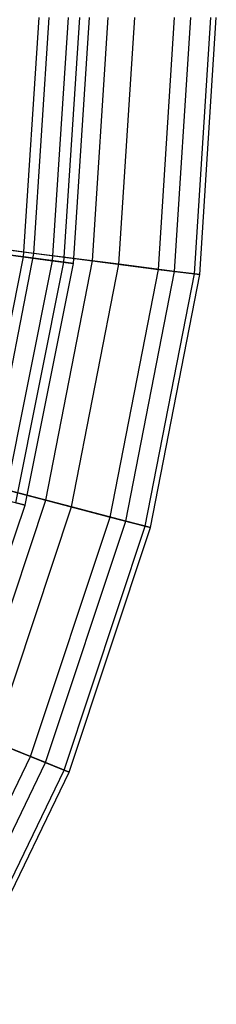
# Model space of a CAD drawing. Extents: x 0.2 to 40.1, y -6.7 to 6.7.
# Tile 328 of 516: x 23.597 to 23.828, y 2.295 to 3.451. Entities that reach past the tile are written whole.
import ezdxf

# ---------------------------------------------------------------- set-up
doc = ezdxf.new("R2010")
doc.units = 0
doc.header["$MEASUREMENT"] = 0
doc.layers.get('0').update_dxf_attribs({"color": 13, "linetype": 'CONTINUOUS'})

# ---------------------------------------------------------------- blocks, each defined once
blk = doc.blocks.new('SNOWBALL_XIV_PM3_STL')
at = {"color": 0}
for p, q in [((23.6017, 3.1725, 15.6688), (23.6201, 3.4535, 15.6688)), ((23.6017, 3.1725, 15.6688), (23.6201, 3.4535, 15.6688)), ((23.614, 3.1767, 16.0947), (23.6318, 3.4535, 16.0947)), ((23.614, 3.1767, 16.0947), (23.6318, 3.4535, 16.0947)), ((23.6356, 3.1681, 14.8034), (23.6543, 3.4535, 14.8034)), ((23.6356, 3.1681, 14.8034), (23.6543, 3.4535, 14.8034)), ((23.6488, 3.1663, 15.3825), (23.6676, 3.4535, 15.3825)), ((23.6488, 3.1663, 15.3825), (23.6676, 3.4535, 15.3825)), ((23.6602, 3.1648, 15.0925), (23.6791, 3.4535, 15.0925)), ((23.6602, 3.1648, 15.0925), (23.6791, 3.4535, 15.0925)), ((23.6826, 3.1679, 14.3798), (23.7009, 3.4535, 14.3798)), ((23.6826, 3.1679, 14.3798), (23.7009, 3.4535, 14.3798)), ((23.7136, 3.1639, 15.8199), (23.7322, 3.4535, 15.8199)), ((23.7136, 3.1639, 15.8199), (23.7322, 3.4535, 15.8199)), ((23.7599, 3.1579, 14.6618), (23.7788, 3.4535, 14.6618)), ((23.7599, 3.1579, 14.6618), (23.7788, 3.4535, 14.6618)), ((23.7786, 3.1555, 15.5348), (23.7978, 3.4535, 15.5348)), ((23.7786, 3.1555, 15.5348), (23.7978, 3.4535, 15.5348)), ((23.802, 3.1525, 14.9512), (23.8213, 3.4535, 14.9512)), ((23.802, 3.1525, 14.9512), (23.8213, 3.4535, 14.9512)), ((23.8082, 3.1517, 15.2437), (23.8276, 3.4535, 15.2437)), ((23.8082, 3.1517, 15.2437), (23.8276, 3.4535, 15.2437)), ((23.614, 3.1767, 16.0947), (23.4816, 3.1938, 16.355)), ((23.614, 3.1767, 16.0947), (23.4816, 3.1938, 16.355)), ((23.6017, 3.1725, 15.6688), (23.5196, 3.1833, 15.9469)), ((23.6017, 3.1725, 15.6688), (23.5196, 3.1833, 15.9469)), ((23.5713, 3.1822, 14.1096), (23.6826, 3.1679, 14.3798)), ((23.5713, 3.1822, 14.1096), (23.6826, 3.1679, 14.3798)), ((23.5468, 2.8963, 15.6688), (23.6017, 3.1725, 15.6688)), ((23.5468, 2.8963, 15.6688), (23.6017, 3.1725, 15.6688)), ((23.561, 2.9045, 16.0947), (23.614, 3.1767, 16.0947)), ((23.561, 2.9045, 16.0947), (23.614, 3.1767, 16.0947)), ((23.5755, 3.176, 14.5196), (23.6356, 3.1681, 14.8034)), ((23.5755, 3.176, 14.5196), (23.6356, 3.1681, 14.8034)), ((23.5798, 2.8875, 14.8034), (23.6356, 3.1681, 14.8034)), ((23.5798, 2.8875, 14.8034), (23.6356, 3.1681, 14.8034)), ((23.6488, 3.1663, 15.3825), (23.6017, 3.1725, 15.6688)), ((23.6488, 3.1663, 15.3825), (23.6017, 3.1725, 15.6688)), ((23.7136, 3.1639, 15.8199), (23.614, 3.1767, 16.0947)), ((23.7136, 3.1639, 15.8199), (23.614, 3.1767, 16.0947)), ((23.6279, 2.887, 14.3798), (23.6826, 3.1679, 14.3798)), ((23.6279, 2.887, 14.3798), (23.6826, 3.1679, 14.3798)), ((23.6356, 3.1681, 14.8034), (23.6602, 3.1648, 15.0925)), ((23.6356, 3.1681, 14.8034), (23.6602, 3.1648, 15.0925)), ((23.6826, 3.1679, 14.3798), (23.7599, 3.1579, 14.6618)), ((23.6826, 3.1679, 14.3798), (23.7599, 3.1579, 14.6618)), ((23.5927, 2.884, 15.3825), (23.6488, 3.1663, 15.3825)), ((23.5927, 2.884, 15.3825), (23.6488, 3.1663, 15.3825)), ((23.6037, 2.8811, 15.0925), (23.6602, 3.1648, 15.0925)), ((23.6037, 2.8811, 15.0925), (23.6602, 3.1648, 15.0925)), ((23.6602, 3.1648, 15.0925), (23.6488, 3.1663, 15.3825)), ((23.6602, 3.1648, 15.0925), (23.6488, 3.1663, 15.3825)), ((23.6581, 2.879, 15.8199), (23.7136, 3.1639, 15.8199)), ((23.6581, 2.879, 15.8199), (23.7136, 3.1639, 15.8199)), ((23.7032, 2.8672, 14.6618), (23.7599, 3.1579, 14.6618)), ((23.7032, 2.8672, 14.6618), (23.7599, 3.1579, 14.6618)), ((23.7786, 3.1555, 15.5348), (23.7136, 3.1639, 15.8199)), ((23.7786, 3.1555, 15.5348), (23.7136, 3.1639, 15.8199)), ((23.7215, 2.8624, 15.5348), (23.7786, 3.1555, 15.5348)), ((23.7215, 2.8624, 15.5348), (23.7786, 3.1555, 15.5348)), ((23.7599, 3.1579, 14.6618), (23.802, 3.1525, 14.9512)), ((23.7599, 3.1579, 14.6618), (23.802, 3.1525, 14.9512)), ((23.8082, 3.1517, 15.2437), (23.7786, 3.1555, 15.5348)), ((23.8082, 3.1517, 15.2437), (23.7786, 3.1555, 15.5348)), ((23.7443, 2.8564, 14.9512), (23.802, 3.1525, 14.9512)), ((23.7443, 2.8564, 14.9512), (23.802, 3.1525, 14.9512)), ((23.7504, 2.8548, 15.2437), (23.8082, 3.1517, 15.2437)), ((23.7504, 2.8548, 15.2437), (23.8082, 3.1517, 15.2437)), ((23.802, 3.1525, 14.9512), (23.8082, 3.1517, 15.2437)), ((23.802, 3.1525, 14.9512), (23.8082, 3.1517, 15.2437)), ((23.5194, 2.9154, 14.1096), (23.6279, 2.887, 14.3798)), ((23.5194, 2.9154, 14.1096), (23.6279, 2.887, 14.3798)), ((23.6581, 2.879, 15.8199), (23.561, 2.9045, 16.0947)), ((23.6581, 2.879, 15.8199), (23.561, 2.9045, 16.0947)), ((23.5107, 2.6071, 15.0925), (23.6037, 2.8811, 15.0925)), ((23.5107, 2.6071, 15.0925), (23.6037, 2.8811, 15.0925)), ((23.5377, 2.6153, 14.3798), (23.6279, 2.887, 14.3798)), ((23.5377, 2.6153, 14.3798), (23.6279, 2.887, 14.3798)), ((23.5666, 2.6036, 15.8199), (23.6581, 2.879, 15.8199)), ((23.5666, 2.6036, 15.8199), (23.6581, 2.879, 15.8199)), ((23.5798, 2.8875, 14.8034), (23.6037, 2.8811, 15.0925)), ((23.5798, 2.8875, 14.8034), (23.6037, 2.8811, 15.0925)), ((23.6037, 2.8811, 15.0925), (23.5927, 2.884, 15.3825)), ((23.6037, 2.8811, 15.0925), (23.5927, 2.884, 15.3825)), ((23.6279, 2.887, 14.3798), (23.7032, 2.8672, 14.6618)), ((23.6279, 2.887, 14.3798), (23.7032, 2.8672, 14.6618)), ((23.7215, 2.8624, 15.5348), (23.6581, 2.879, 15.8199)), ((23.7215, 2.8624, 15.5348), (23.6581, 2.879, 15.8199)), ((23.6099, 2.5861, 14.6618), (23.7032, 2.8672, 14.6618)), ((23.6099, 2.5861, 14.6618), (23.7032, 2.8672, 14.6618)), ((23.7032, 2.8672, 14.6618), (23.7443, 2.8564, 14.9512)), ((23.7032, 2.8672, 14.6618), (23.7443, 2.8564, 14.9512)), ((23.6274, 2.579, 15.5348), (23.7215, 2.8624, 15.5348)), ((23.6274, 2.579, 15.5348), (23.7215, 2.8624, 15.5348)), ((23.6492, 2.5702, 14.9512), (23.7443, 2.8564, 14.9512)), ((23.6492, 2.5702, 14.9512), (23.7443, 2.8564, 14.9512)), ((23.6551, 2.5678, 15.2437), (23.7504, 2.8548, 15.2437)), ((23.6551, 2.5678, 15.2437), (23.7504, 2.8548, 15.2437)), ((23.7504, 2.8548, 15.2437), (23.7215, 2.8624, 15.5348)), ((23.7504, 2.8548, 15.2437), (23.7215, 2.8624, 15.5348)), ((23.7443, 2.8564, 14.9512), (23.7504, 2.8548, 15.2437)), ((23.7443, 2.8564, 14.9512), (23.7504, 2.8548, 15.2437)), ((23.5377, 2.6153, 14.3798), (23.6099, 2.5861, 14.6618)), ((23.5377, 2.6153, 14.3798), (23.6099, 2.5861, 14.6618)), ((23.6274, 2.579, 15.5348), (23.5666, 2.6036, 15.8199)), ((23.6274, 2.579, 15.5348), (23.5666, 2.6036, 15.8199)), ((23.4814, 2.3192, 14.6618), (23.6099, 2.5861, 14.6618)), ((23.4814, 2.3192, 14.6618), (23.6099, 2.5861, 14.6618)), ((23.4979, 2.3099, 15.5348), (23.6274, 2.579, 15.5348)), ((23.4979, 2.3099, 15.5348), (23.6274, 2.579, 15.5348)), ((23.6099, 2.5861, 14.6618), (23.6492, 2.5702, 14.9512)), ((23.6099, 2.5861, 14.6618), (23.6492, 2.5702, 14.9512)), ((23.6551, 2.5678, 15.2437), (23.6274, 2.579, 15.5348)), ((23.6551, 2.5678, 15.2437), (23.6274, 2.579, 15.5348)), ((23.5184, 2.2984, 14.9512), (23.6492, 2.5702, 14.9512)), ((23.5184, 2.2984, 14.9512), (23.6492, 2.5702, 14.9512)), ((23.5239, 2.2953, 15.2437), (23.6551, 2.5678, 15.2437)), ((23.5239, 2.2953, 15.2437), (23.6551, 2.5678, 15.2437)), ((23.6492, 2.5702, 14.9512), (23.6551, 2.5678, 15.2437)), ((23.6492, 2.5702, 14.9512), (23.6551, 2.5678, 15.2437))]:
    blk.add_line(p, q, dxfattribs=at)
blk = doc.blocks.new('GRUPUJ_1')
at = {"color": 0}
blk.add_blockref('SNOWBALL_XIV_PM3_STL', (-0.2062, 6.6596, -0.5119), dxfattribs=at)

msp = doc.modelspace()

# ---------------------------------------------------------------- block references
at = {"color": 0}
msp.add_blockref('GRUPUJ_1', (0.2062, -6.6596, 0.5119), dxfattribs=at)

doc.saveas('drawing.dxf')
